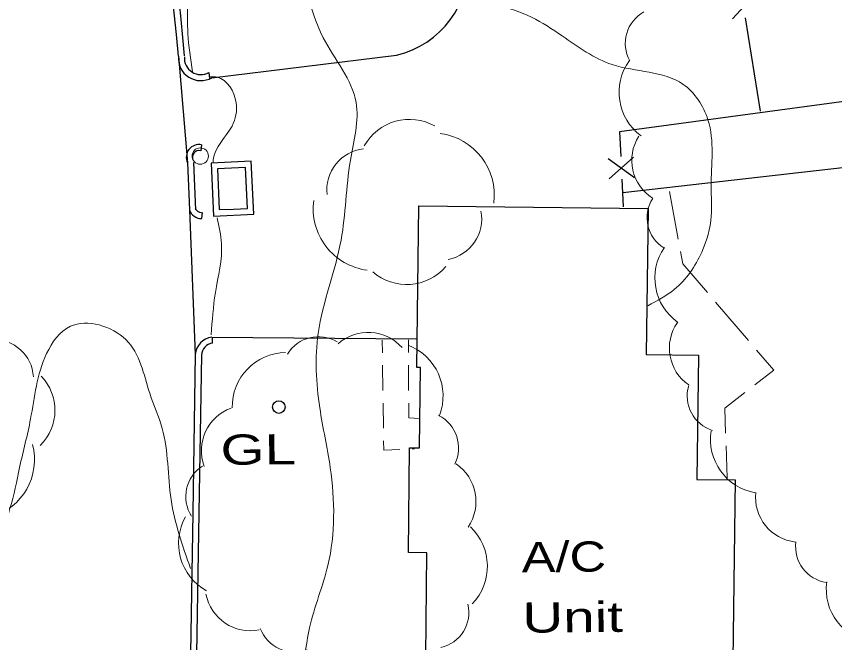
# Model space of a CAD drawing. Extents: x 2361708 to 2370558, y 6977955 to 6991887.
# Drawn here: x 2370066.7 to 2370196.5, y 6990815 to 6990914.4 of the extents above; entities that cross this region are included whole.
import ezdxf

# ---------------------------------------------------------------- set-up
doc = ezdxf.new("R2010")
doc.units = 0
doc.header["$LTSCALE"] = 1.9
for name, color, linetype, lineweight in [('11', 7, 'Continuous', 25), ('13', 7, 'Continuous', 13), ('14', 7, 'Continuous', 13), ('17', 7, 'Continuous', 25), ('2', 7, 'Continuous', 25), ('20', 7, 'Continuous', 25), ('29', 7, 'Continuous', 13), ('31', 7, 'Continuous', 13), ('35', 7, 'Continuous', 13), ('9', 7, 'Continuous', 13)]:
    doc.layers.add(name, color=color, linetype=linetype, lineweight=lineweight)

msp = doc.modelspace()

# ---------------------------------------------------------------- linework, layer by layer
at = {"layer": '11'}
msp.add_lwpolyline([(2370180.346, 6990812.171), (2370131.628, 6990812.697), (2370131.801, 6990829.24), (2370128.88, 6990829.272), (2370129.072, 6990845.884), (2370130.662, 6990845.87), (2370130.801, 6990858.622), (2370130.231, 6990858.626), (2370130.556, 6990884.321), (2370166.902, 6990883.867), (2370166.603, 6990860.692), (2370174.924, 6990860.582), (2370174.662, 6990840.888), (2370180.703, 6990840.816)], close=True, dxfattribs=at)
at = {"layer": '13'}
for p, q in [((2370124.729, 6990862.984), (2370124.758, 6990860.984)), ((2370128.869, 6990863.004), (2370128.878, 6990861.003)), ((2370124.787, 6990858.984), (2370124.835, 6990854.985)), ((2370128.887, 6990859.003), (2370128.915, 6990855.004)), ((2370124.864, 6990852.985), (2370124.922, 6990848.985)), ((2370129.494, 6990845.698), (2370129.844, 6990845.712))]:
    msp.add_line(p, q, dxfattribs=at)
for points in [[(2370128.934, 6990853.003), (2370128.946, 6990850.674), (2370130.618, 6990850.57)], [(2370124.951, 6990846.985), (2370124.965, 6990845.516), (2370127.494, 6990845.619)]]:
    msp.add_lwpolyline(points, dxfattribs=at)
at = {"layer": '14'}
for p, q in [((2370171.689, 6990879.002), (2370170.326, 6990886.589)), ((2370182.823, 6990862.917), (2370177.625, 6990868.998)), ((2370179.084, 6990852.191), (2370182.241, 6990854.651)), ((2370179.084, 6990852.191), (2370179.212, 6990848.192)), ((2370179.282, 6990846.192), (2370179.44, 6990841.124))]:
    msp.add_line(p, q, dxfattribs=at)
for points in [[(2370176.33, 6990870.516), (2370172.396, 6990875.118), (2370172.047, 6990877.035)], [(2370183.819, 6990855.876), (2370186.837, 6990858.235), (2370184.127, 6990861.399)]]:
    msp.add_lwpolyline(points, dxfattribs=at)
at = {"layer": '17'}
for p, q in [((2370183.76, 6990917.789), (2370180.316, 6990913.986)), ((2370184.756, 6990899.307), (2370182.355, 6990914.115)), ((2370160.597, 6990891.807), (2370164.745, 6990888.796)), ((2370160.747, 6990888.608), (2370164.595, 6990891.995)), ((2370162.728, 6990888.507), (2370162.93, 6990884.119))]:
    msp.add_line(p, q, dxfattribs=at)
msp.add_lwpolyline([(2370217.937, 6990903.543), (2370162.376, 6990896.034), (2370162.564, 6990892.106)], dxfattribs=at)
at = {"layer": '2'}
for p, q in [((2370092.388, 6990908.049), (2370093.83, 6990891.141)), ((2370097.711, 6990904.629), (2370126.999, 6990908.218)), ((2370097.233, 6990905.465), (2370097.313, 6990904.505)), ((2370096.052, 6990893.993), (2370095.962, 6990893.042)), ((2370093.83, 6990891.141), (2370094.131, 6990883.644)), ((2370094.789, 6990891.181), (2370095.091, 6990883.683)), ((2370094.131, 6990883.644), (2370095.07, 6990860.682)), ((2370096.084, 6990882.272), (2370096.235, 6990883.224)), ((2370097.683, 6990863.467), (2370130.208, 6990863.196)), ((2370097.812, 6990862.518), (2370097.793, 6990863.478))]:
    msp.add_line(p, q, dxfattribs=at)
for points in [[(2370162.908, 6990886.438), (2370208.9, 6990891.627), (2370207.984, 6990901.758)], [(2370101.13, 6990883.791), (2370103.339, 6990883.892), (2370103.037, 6990890.369), (2370098.579, 6990890.166)], [(2370098.579, 6990890.166), (2370098.871, 6990883.689), (2370101.13, 6990883.791)], [(2370095.07, 6990860.682), (2370094.658, 6990835.576), (2370094.261, 6990810.051)], [(2370096.03, 6990860.671), (2370095.618, 6990835.566), (2370095.222, 6990810.041)]]:
    msp.add_lwpolyline(points, dxfattribs=at)
msp.add_lwpolyline([(2370097.57, 6990891.077), (2370097.96, 6990882.68), (2370104.348, 6990882.981), (2370103.948, 6990891.378)], close=True, dxfattribs=at)
for centre, radius, start, end in [((2369855.959, 6990889.184), 237.181, 4.56188, 31.08046), ((2369855.959, 6990889.184), 238.141, 4.56188, 31.08046), ((2370123.688, 6990922.524), 14.685, 283.03013, 4.22552), ((2370095.95, 6990907.741), 3.575, 175.06427, 299.50627), ((2370095.95, 6990907.741), 2.615, 175.06427, 299.50627), ((2370095.67, 6990891.999), 2.03, 79.14998, 204.98116), ((2370095.67, 6990891.999), 1.07, 79.14998, 204.98116), ((2370096.059, 6990884.315), 2.042, 199.20422, 270.70192), ((2370096.059, 6990884.315), 1.082, 199.20422, 270.70192), ((2370098.077, 6990860.48), 3.013, 97.50775, 176.16296), ((2370098.077, 6990860.48), 2.053, 97.50775, 176.16296)]:
    msp.add_arc(centre, radius, start, end, dxfattribs=at)
at = {"layer": '20'}
msp.add_circle((2370108.319, 6990852.357), 1, dxfattribs=at)
at = {"layer": '29'}
for centre, radius, start, end in [((2370168.984, 6990910.078), 5.696, 118.90181, 208.90181), ((2370170.848, 6990902.304), 8.549, 143.82253, 233.82253), ((2370129.056, 6990889.799), 8.225, 60.75674, 150.75674), ((2370132.644, 6990886.002), 9.866, 352.51557, 82.51557), ((2370171.446, 6990891.514), 7.128, 147.5898, 237.5898), ((2370122.505, 6990886.815), 6.573, 96.35176, 186.35176), ((2370123.636, 6990883.861), 9.866, 172.38213, 262.38213), ((2370172.444, 6990882.419), 5.696, 147.5898, 237.5898), ((2370133.933, 6990882.242), 6.573, 280.7965, 10.7965), ((2370176.528, 6990872.828), 8.549, 145.21379, 235.21379), ((2370128.607, 6990880.043), 8.225, 229.0404, 319.0404), ((2370177.412, 6990861.723), 7.128, 145.21379, 235.21379), ((2370114.613, 6990857.773), 5.764, 58.75463, 148.75463), ((2370122.499, 6990857.001), 7.213, 41.56974, 131.56974), ((2370063.169, 6990856.839), 6.22, 2.9884, 92.9884), ((2370125.729, 6990854.115), 8.652, 339.01256, 69.01256), ((2370109.573, 6990852.389), 8.652, 91.10225, 181.10225), ((2370065.027, 6990851.855), 7.784, 314.23877, 44.23877), ((2370178.801, 6990854.098), 5.696, 162.99787, 252.99787), ((2370103.25, 6990845.447), 7.213, 110.33972, 200.33972), ((2370131.077, 6990845.879), 5.764, 333.47467, 63.47467), ((2370185.357, 6990847.197), 8.549, 170.49107, 260.49107), ((2370060.222, 6990843.972), 9.336, 285.31127, 15.31127), ((2370099.328, 6990838.145), 5.764, 122.66323, 212.66323), ((2370132.382, 6990837.378), 7.213, 325.63609, 55.63609), ((2370191.074, 6990838.029), 7.128, 173.79371, 263.79371), ((2370101.06, 6990830.749), 8.652, 150.86936, 240.86936), ((2370132.755, 6990827.079), 8.652, 316.39231, 46.39231), ((2370196.009, 6990830.175), 5.696, 172.07629, 262.07629), ((2370203.719, 6990823.467), 8.549, 172.07629, 262.07629), ((2370103.841, 6990824.057), 7.213, 191.0668, 281.0668), ((2370132.709, 6990819.794), 5.764, 282.99781, 12.99781), ((2370110.779, 6990819.245), 5.764, 200.6917, 290.6917)]:
    msp.add_arc(centre, radius, start, end, dxfattribs=at)
at = {"layer": '31', "lineweight": 25}
for points in [[(2370171.104, 6991015.093), (2370176.557, 6991014.755), (2370189.569, 6991011.408), (2370198.898, 6991007.367), (2370209.514, 6991004.748), (2370218.7, 6991000.015), (2370223.8, 6990993.724), (2370225.865, 6990985.803), (2370230.908, 6990976.11), (2370235.899, 6990969.607), (2370232.129, 6990961.211), (2370229.677, 6990950.957), (2370229.624, 6990939.686), (2370230.825, 6990927.067), (2370232.417, 6990918.362), (2370237.208, 6990908.797), (2370237.772, 6990899.002), (2370241.141, 6990887.483), (2370243.049, 6990881.471), (2370249.696, 6990876.555), (2370254.948, 6990873.264), (2370257.696, 6990863.98), (2370260.015, 6990854.581), (2370259.241, 6990848.724), (2370255.521, 6990840.338), (2370249.741, 6990833.983), (2370248.694, 6990830.572)], [(2370244.078, 6990815.358), (2370243.952, 6990814.917), (2370237.556, 6990808.175), (2370230.826, 6990800.861), (2370226.412, 6990794.919), (2370223.191, 6990787.608), (2370216.638, 6990780.595), (2370211.555, 6990772.456), (2370207.898, 6990766.831), (2370201.012, 6990762.196), (2370194.039, 6990760.419), (2370189.63, 6990759.197)]]:
    msp.add_spline(points, degree=3, dxfattribs=at)
at = {"layer": '35'}
for points in [[(2369494.728, 6991010.125), (2369487.016, 6991002.921), (2369476.736, 6990990.302), (2369465.644, 6990975.776), (2369452.568, 6990961.561), (2369440.345, 6990948.134), (2369426.235, 6990932.329), (2369415.291, 6990919.104), (2369406.501, 6990909.56), (2369392.379, 6990895.045), (2369379.83, 6990881.115), (2369367.662, 6990866.158), (2369357.705, 6990854.263), (2369348.443, 6990843.874), (2369346.467, 6990838.215), (2369349.798, 6990834.977), (2369355.244, 6990836.499), (2369366.607, 6990841.457), (2369378.189, 6990848.678), (2369389.368, 6990855.145), (2369400.186, 6990860.667), (2369412.373, 6990867.324), (2369427.311, 6990875.036), (2369446.512, 6990886.52), (2369461.562, 6990895.063), (2369479.142, 6990904.621), (2369499.898, 6990916.649), (2369515.996, 6990924.353), (2369535.745, 6990932.851), (2369554.348, 6990942.169), (2369565.053, 6990946.921), (2369579.75, 6990953.681), (2369591.948, 6990958.108), (2369592.098, 6990954.979), (2369588.119, 6990951.681), (2369577.311, 6990944.028), (2369566.467, 6990935.034), (2369555.93, 6990924.053), (2369553.938, 6990917.944), (2369556.614, 6990916.299), (2369566.353, 6990919.592), (2369574.762, 6990924.032), (2369591.657, 6990931.863), (2369601.754, 6990936.58), (2369618.513, 6990942.95), (2369631.778, 6990948.886), (2369650.952, 6990956.899), (2369668.804, 6990967.329), (2369690.631, 6990976.138), (2369718.066, 6990987.279), (2369748.477, 6991000.009), (2369773.244, 6991009.796), (2369786.695, 6991015.004), (2369807.867, 6991025.466), (2369825.476, 6991034.164), (2369843.127, 6991043.503), (2369861.985, 6991052.272), (2369884.684, 6991062.929), (2369909.198, 6991074.203), (2369920.614, 6991078.951), (2369933.584, 6991084.196), (2369952.198, 6991092.323), (2369964.926, 6991097.854), (2369980.466, 6991103.093), (2369999.781, 6991109.007), (2370014.641, 6991113.308), (2370033.39, 6991118.777), (2370044.285, 6991122.581), (2370060.11, 6991127.252), (2370076.404, 6991132.257), (2370092.392, 6991136.719), (2370104.6, 6991140.116), (2370112.373, 6991140.88), (2370122.485, 6991141.876)], [(2370145.358, 6991064.87), (2370141.837, 6991058.666), (2370140.217, 6991048.19), (2370134.967, 6991036.55), (2370136.913, 6991027.558), (2370144.396, 6991017.898), (2370158.274, 6991009.67), (2370167.357, 6991004.157), (2370175.873, 6991000.468), (2370186.721, 6990993.34), (2370193.614, 6990980.425), (2370200.817, 6990963.393), (2370205.264, 6990951.175), (2370207.672, 6990935.567), (2370211.838, 6990923.366), (2370212.589, 6990911.742), (2370214.694, 6990895.492), (2370216.74, 6990888.571)], [(2370106.501, 6991048.609), (2370108.623, 6991041.109), (2370106.288, 6991028.997), (2370104.206, 6991014.476), (2370102.439, 6991002.649), (2370102.505, 6990987.239), (2370104.799, 6990971.13), (2370106.649, 6990957.447), (2370109.401, 6990943.582), (2370111.709, 6990926.013), (2370115.372, 6990910.977), (2370120.59, 6990900.707), (2370119.677, 6990891.528), (2370118.197, 6990878.863), (2370114.568, 6990864.058), (2370114.821, 6990852.229), (2370116.481, 6990842.734), (2370116.109, 6990827.231), (2370113.193, 6990817.302), (2370110.392, 6990804.855), (2370103.613, 6990797.33), (2370097.914, 6990791.885), (2370095.858, 6990787.335), (2370094.444, 6990785.672)], [(2370084.389, 6991039.239), (2370084.359, 6991032.998), (2370083.466, 6991024.889), (2370080.795, 6991012.413), (2370080.983, 6991001.014), (2370082.234, 6990989.436), (2370084.475, 6990976.666), (2370087.32, 6990962.513), (2370090.526, 6990945.023), (2370092.974, 6990930.565), (2370093.923, 6990921.224), (2370093.894, 6990911.673), (2370094.632, 6990905.57)], [(2370233.563, 6991013.317), (2370233.703, 6991013.329), (2370242.779, 6991004.375), (2370247.242, 6990994.667), (2370251.153, 6990987.173), (2370258.271, 6990977.951), (2370265.349, 6990973.968), (2370268.558, 6990966.778), (2370268.604, 6990956.748), (2370266.025, 6990941.873), (2370266.014, 6990927.202), (2370267.365, 6990913.474), (2370267.618, 6990901.656), (2370270.954, 6990888.467), (2370279.941, 6990882.482), (2370290.636, 6990878.904), (2370292.64, 6990866.922), (2370288.501, 6990853.112), (2370284.218, 6990837.621), (2370282.602, 6990823.545), (2370279.211, 6990812.062), (2370273.933, 6990801.371), (2370263.974, 6990789.636), (2370253.121, 6990783.582), (2370244.988, 6990779.645), (2370236.453, 6990771.673), (2370232.012, 6990762.361), (2370227.154, 6990749.483), (2370221.897, 6990740.783), (2370213.653, 6990732.684), (2370205.15, 6990729.823), (2370192.876, 6990727.016), (2370181.795, 6990725.081), (2370169.092, 6990724.169), (2370166.486, 6990723.795)], [(2370129.444, 6990931.822), (2370131.842, 6990926.825), (2370135.391, 6990917.468), (2370142.835, 6990916.019), (2370153.291, 6990911.268), (2370161.205, 6990906.714), (2370172.465, 6990903.58), (2370176.398, 6990897.967), (2370176.91, 6990887.342), (2370176.915, 6990882.652), (2370175.419, 6990876.957), (2370171.084, 6990871.046), (2370166.839, 6990868.445)], [(2370097.37, 6990904.786), (2370098.561, 6990904.707), (2370101.55, 6990900.665), (2370100.895, 6990896.959), (2370097.925, 6990891.611), (2370097.909, 6990891.19)], [(2370098.513, 6990882.386), (2370099.232, 6990878.282), (2370098.266, 6990870.543), (2370097.6, 6990863.806)], [(2370217.555, 6990871.278), (2370217.501, 6990869.528), (2370219.5, 6990854.976), (2370221.803, 6990841.997), (2370219.554, 6990832.435), (2370216.845, 6990821.899), (2370215.595, 6990811.327), (2370208.659, 6990806.691), (2370202.15, 6990799.228), (2370189.516, 6990794.278), (2370177.828, 6990791.936), (2370163.924, 6990788.083)], [(2370094.313, 6990826.733), (2370091.228, 6990837.674), (2370089.821, 6990848.981), (2370087.848, 6990854.542), (2370084.066, 6990863.057), (2370075.246, 6990865.173), (2370071.477, 6990860.837), (2370068.935, 6990850.472), (2370067.199, 6990842.786), (2370065.671, 6990836.24), (2370064.571, 6990833.12)]]:
    msp.add_spline(points, degree=3, dxfattribs=at)
at = {"layer": '9'}
msp.add_circle((2370095.85, 6990892.201), 1.3, dxfattribs=at)

# ---------------------------------------------------------------- texts
at = {"layer": '20'}
for s, width, p in [('  GL', 1.4, (2370094.097, 6990843.131)), ('A/C', 1.25, (2370146.881, 6990826.133)), ('Unit', 1.4, (2370146.972, 6990816.533))]:
    msp.add_text(s, height=4.8, rotation=0.545, dxfattribs=dict(at, width=width)).set_placement(p)

doc.saveas('drawing.dxf')
